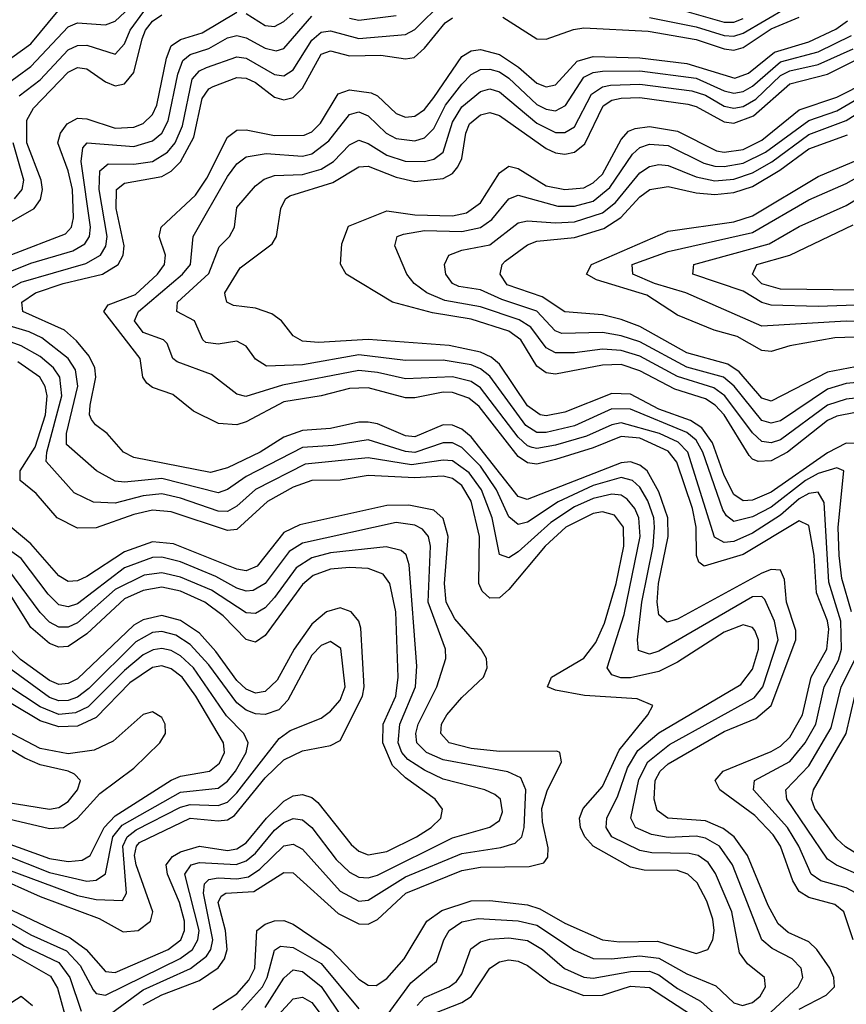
# Model space of a CAD drawing. Header units: inches. Extents: x 990535 to 1117859, y 769386 to 892122.
# Tile 846 of 1056: x 1050567 to 1052330, y 876593 to 878692. Entities that reach past the tile are written whole.
import ezdxf

# ---------------------------------------------------------------- set-up
doc = ezdxf.new("R2010")
doc.units = ezdxf.units.IN
doc.header["$MEASUREMENT"] = 0
doc.layers.add('B0857', color=7, linetype='Continuous')

msp = doc.modelspace()

# ---------------------------------------------------------------- linework, layer by layer
at = {"layer": 'B0857', "color": 5}
for points, elevation in [([(1050531.9, 878550), (1050590, 878592.6), (1050670, 878677.4), (1050690, 878685.8), (1050750, 878681.4), (1050770, 878689.5), (1050842.7, 878757.3)], 3560), ([(1050495, 878090), (1050570, 878132.5), (1050707.8, 878172.2), (1050739.1, 878190), (1050750.7, 878209.3), (1050753.1, 878230), (1050736.4, 878330), (1050737.7, 878370), (1050755, 878385), (1050810, 878384), (1050850, 878390), (1050881.8, 878410), (1050898, 878430), (1050914.2, 878465.8), (1050934.4, 878565.6), (1050950, 878583.5), (1050965.2, 878590), (1051030, 878612.9), (1051050, 878610.3), (1051110, 878575.7), (1051130, 878572.3), (1051150, 878585.5), (1051190, 878648.6), (1051210, 878665.9), (1051230, 878668.3), (1051290, 878652.2), (1051390, 878661), (1051410, 878671.4), (1051470, 878731.2)], 3440), ([(1050000, 878153.9), (1050003, 878157), (1050025.3, 878194.7), (1050047.5, 878210), (1050110, 878222.9), (1050190, 878226.7), (1050230, 878240.9), (1050310, 878281.9), (1050390, 878286.7), (1050410, 878294.2), (1050432.2, 878310), (1050475.9, 878350), (1050490.1, 878369.9), (1050494.4, 878385.6), (1050494.1, 878425.9), (1050480.3, 878510), (1050486.8, 878553.2), (1050513.6, 878586.4), (1050590, 878640.9), (1050648.8, 878711.2)], 3580), ([(1050550, 878191.6), (1050664.4, 878235.6), (1050676.9, 878250), (1050681.6, 878270), (1050679.1, 878330), (1050670.3, 878370), (1050648.1, 878430), (1050653.7, 878450), (1050667.9, 878470), (1050690, 878482.1), (1050710, 878481), (1050770, 878461.1), (1050810, 878462.8), (1050830, 878471.1), (1050849.8, 878490.2), (1050858.9, 878510), (1050879.6, 878610), (1050890, 878636.4), (1050910, 878649.8), (1050956, 878664), (1051030, 878708.5)], 3480), ([(1050565.7, 878530), (1050610, 878563.8), (1050670, 878628.2), (1050690, 878637.6), (1050710, 878638.3), (1050770, 878618.8), (1050790, 878640.7), (1050802.2, 878670), (1050831.1, 878710)], 3540), ([(1051910, 878696.9), (1052010, 878677.2), (1052070, 878658.3), (1052090, 878657.1), (1052110, 878663.7), (1052202.5, 878717.5)], 3440), ([(1051930, 878726.5), (1052070, 878687.1), (1052090, 878687), (1052110, 878694.6)], 3460), ([(1050450, 878206.1), (1050597.3, 878290), (1050611.1, 878308.9), (1050615.1, 878330), (1050612.7, 878350), (1050581.6, 878430), (1050581.9, 878478.1), (1050596.3, 878503.7), (1050670, 878580.4), (1050690, 878590), (1050710, 878587.7), (1050750, 878559.8), (1050770, 878551.5), (1050790, 878555.5), (1050810, 878579.9), (1050828.2, 878651.8), (1050835.2, 878670), (1050850, 878689.4), (1050870, 878702.5)], 3520), ([(1050550, 878156.6), (1050590, 878173.4), (1050680.3, 878199.7), (1050705.5, 878214.5), (1050715.3, 878230), (1050717.9, 878250), (1050697.7, 878390), (1050701.2, 878418.8), (1050710.5, 878429.5), (1050810, 878421.9), (1050850, 878433.7), (1050869.5, 878450.5), (1050883.7, 878476.3), (1050903.8, 878576.2), (1050914.6, 878605.4), (1050930, 878618), (1050970, 878630.8), (1051010, 878653.6), (1051030, 878658.3), (1051050, 878653.3), (1051090, 878631.7), (1051113.8, 878626.2), (1051130, 878631), (1051190, 878700.1)], 3460), ([(1052230, 876582.6), (1052287.4, 876612.6), (1052305.2, 876630), (1052303.8, 876650), (1052294.9, 876670), (1052267.4, 876710), (1052250, 876725.7), (1052206.2, 876746.2), (1052184.6, 876764.6), (1052163.6, 876803.6), (1052119.5, 876910), (1052090.9, 876950), (1052067.8, 876967.8), (1052030, 876984.1), (1051949.1, 876990), (1051926.4, 877006.4), (1051920.2, 877030), (1051922.6, 877070), (1051933.4, 877090), (1051950, 877105.7), (1052070, 877174.4), (1052137.5, 877202.5), (1052170.2, 877230), (1052222.3, 877370), (1052222.6, 877390), (1052202.7, 877450), (1052198.6, 877498.6), (1052190, 877518.7), (1052170, 877520.1), (1052150, 877512.1), (1051970, 877413.8), (1051947.9, 877407.9), (1051930, 877423.2), (1051926.6, 877450), (1051929.7, 877490), (1051950.3, 877590), (1051949.1, 877630), (1051930, 877685.6), (1051905.6, 877730), (1051890, 877742.5), (1051870, 877749.4), (1051850, 877747.7), (1051649.2, 877669.2), (1051630, 877675.6), (1051530, 877802.6), (1051510, 877819.1), (1051490, 877827.9), (1051470, 877828.3), (1051410, 877803.1), (1051390, 877805.3), (1051330, 877830.3), (1051310, 877834.4), (1051290, 877834.3), (1051230, 877820.4), (1051170, 877816), (1051130, 877802.4), (1051079.4, 877770), (1051010, 877736.6), (1050973.5, 877726.5), (1050810, 877758.7), (1050788.2, 877770), (1050753.1, 877810), (1050728.1, 877828.1), (1050719.7, 877839.7), (1050715.6, 877850), (1050717.1, 877870), (1050729.2, 877930), (1050727.1, 877950), (1050714.7, 877974.7), (1050687.7, 878007.7), (1050662.1, 878030), (1050573.6, 878070), (1050570.9, 878090), (1050600.6, 878110), (1050659.3, 878130), (1050743.2, 878150), (1050776.4, 878170), (1050787.5, 878190), (1050789.4, 878210), (1050772.2, 878290), (1050773, 878330), (1050790, 878343.9), (1050870, 878357.8), (1050890, 878369.4), (1050910, 878389.3), (1050938.3, 878441.7), (1050955.8, 878524.3), (1050970, 878544.9), (1050979.3, 878550), (1051030, 878568.7), (1051050, 878567.7), (1051070, 878558.2), (1051110, 878527), (1051130, 878521.5), (1051150, 878526.3), (1051170, 878546.1), (1051210, 878618.7), (1051230, 878626.2), (1051270, 878615), (1051336.8, 878616.8), (1051390, 878608.6), (1051408, 878612), (1051430, 878631.4), (1051474.5, 878685.5), (1051490, 878696.6)], 3420), ([(1052345.1, 876730), (1052324.9, 876790), (1052305.7, 876805.7), (1052250, 876820.5), (1052230, 876833.5), (1052216.2, 876856.2), (1052189.7, 876929.7), (1052174.4, 876954.4), (1052135.2, 876995.2), (1052060.1, 877050), (1052050.7, 877070), (1052067.6, 877090), (1052170, 877132), (1052190, 877143.4), (1052210, 877162.6), (1052236.5, 877210), (1052255.6, 877290), (1052288.9, 877350), (1052292.8, 877392.8), (1052290, 877410.8), (1052266.7, 877470), (1052261.7, 877550), (1052250, 877614), (1052230, 877624), (1052110, 877552.1), (1052027.2, 877527.2), (1052015.3, 877535.3), (1052010.9, 877550), (1052010.1, 877609.9), (1052002.3, 877650), (1051968.9, 877748.9), (1051950, 877772.1), (1051890, 877800), (1051850, 877803.8), (1051790, 877779.3), (1051710, 877754.8), (1051670, 877744.5), (1051650, 877747.1), (1051630, 877760.6), (1051547.2, 877867.2), (1051525.2, 877885.2), (1051490, 877897.3), (1051470, 877898.3), (1051410, 877885.9), (1051390, 877886), (1051310, 877907.6), (1051270, 877905.9), (1051210, 877890), (1051130, 877877.7), (1051050, 877834.5), (1051030, 877828.1), (1050991.1, 877831.1), (1050937.5, 877857.5), (1050893.4, 877893.4), (1050850, 877908.2), (1050837.5, 877917.5), (1050829.2, 877930), (1050823.6, 877970), (1050746.2, 878070), (1050755.4, 878084.6), (1050813.7, 878106.3), (1050860.8, 878150), (1050875.3, 878170), (1050877.7, 878190), (1050864.2, 878230), (1050868.7, 878250), (1050941.9, 878318.1), (1050965.8, 878354.2), (1051010, 878442), (1051030, 878456.6), (1051050, 878457.6), (1051110, 878445.7), (1051173.8, 878446.2), (1051190, 878453.3), (1051208.7, 878471.3), (1051245.8, 878534.2), (1051270, 878543), (1051316.2, 878536.2), (1051330.1, 878530), (1051370, 878492.4), (1051390, 878484.5), (1051410, 878486.7), (1051430, 878501), (1051450, 878526.2), (1051510, 878613.9), (1051530, 878625.8), (1051550, 878628.6), (1051590, 878617.8), (1051630.9, 878590.9), (1051670, 878557.3), (1051690, 878549.1), (1051710, 878553.3), (1051756.3, 878603.7), (1051790, 878613.8), (1051890, 878611.3), (1051990, 878598.7), (1052092.6, 878567.4), (1052121.6, 878578.4), (1052177.3, 878622.7), (1052250, 878645), (1052308.1, 878671.9), (1052332.5, 878690)], 3380), ([(1051050, 878705.3), (1051090, 878679.6), (1051110, 878678.1), (1051130, 878688.2), (1051150, 878705.9)], 3480), ([(1051270, 878695.5), (1051290, 878691.4), (1051370, 878701.4)], 3460), ([(1051597.6, 878697.6), (1051670, 878651.6), (1051690, 878650.5), (1051748.5, 878671.5), (1051770, 878674.6), (1051907.7, 878667.7), (1052010, 878650.3), (1052070, 878629.9), (1052090, 878627.5), (1052110, 878633.2), (1052170, 878673.1), (1052230, 878697.7)], 3420), ([(1052350, 876830.2), (1052330, 876841.4), (1052276.1, 876856.1), (1052255.6, 876870), (1052228.8, 876930), (1052204.8, 876970), (1052132.3, 877050), (1052134.3, 877070), (1052210, 877110.8), (1052242.8, 877150), (1052264.9, 877190), (1052282.9, 877270), (1052313.5, 877326.5), (1052320.2, 877350), (1052318.3, 877410), (1052292.8, 877492.8), (1052283, 877663), (1052270, 877684.8), (1052250, 877682.2), (1052230, 877670.6), (1052190, 877635.6), (1052130, 877597.6), (1052090, 877579.6), (1052070, 877577.7), (1052049.1, 877589.1), (1051992.4, 877770), (1051971.6, 877791.6), (1051931.9, 877810), (1051850, 877832.5), (1051830, 877828.5), (1051776.1, 877803.9), (1051710, 877784.7), (1051670, 877777.7), (1051660.3, 877780.3), (1051650, 877783.3), (1051630, 877802), (1051550, 877907.6), (1051530, 877920.8), (1051490, 877931), (1051390, 877926.7), (1051330, 877940.1), (1051290, 877944), (1051127.2, 877912.8), (1051048.8, 877888.8), (1051030, 877893.8), (1050975.6, 877935.6), (1050902.6, 877962.6), (1050893.5, 877970), (1050881.5, 878001.5), (1050873.2, 878010), (1050830, 878025.4), (1050811.6, 878050), (1050820.1, 878070), (1050914, 878150), (1050930.8, 878170), (1050936.6, 878230), (1051010, 878358.2), (1051030, 878385.1), (1051050, 878399.9), (1051092.7, 878407.3), (1051170, 878401.5), (1051190, 878406.3), (1051226.1, 878433.9), (1051270, 878490.4), (1051290, 878495.7), (1051310, 878487.3), (1051348.2, 878450), (1051370, 878438.9), (1051410, 878434.2), (1051430, 878440.2), (1051450, 878460.3), (1051475.1, 878510), (1051510, 878554.8), (1051530, 878575.7), (1051550, 878586.2), (1051570, 878587.1), (1051590, 878580.8), (1051610, 878567.9), (1051670, 878511.6), (1051690, 878501.5), (1051710, 878498.3), (1051731, 878509), (1051770.4, 878569.6), (1051790, 878579.7), (1051810, 878582.5), (1051890, 878582.9), (1052010, 878567.8), (1052070, 878540.6), (1052090, 878535.9), (1052110, 878539.1), (1052130, 878550.2), (1052190, 878602.1), (1052270, 878624.1), (1052341.5, 878658.5)], 3360), ([(1052341.2, 877430), (1052320.8, 877500.8), (1052314.9, 877550), (1052313.1, 877610), (1052324.7, 877730), (1052310, 877736.7), (1052270, 877724.7), (1052243.2, 877710), (1052170, 877653.2), (1052130, 877632), (1052090, 877622.4), (1052074.4, 877634.4), (1052067, 877647), (1052024, 877770), (1052010, 877795.4), (1051990, 877812.4), (1051870, 877861.5), (1051830, 877862.2), (1051750, 877826.5), (1051690, 877811.8), (1051670, 877812), (1051646.8, 877826.8), (1051570, 877932.2), (1051550, 877948), (1051530, 877956.5), (1051470, 877966.3), (1051390, 877965.8), (1051290, 877978), (1051170, 877956.2), (1051093.5, 877953.5), (1051070, 877968.2), (1051050, 877996.5), (1051030, 878006.7), (1050990, 878000.6), (1050964, 878004), (1050957.3, 878010), (1050939.2, 878050), (1050901.8, 878070), (1050903.1, 878090), (1050970, 878150.9), (1050991.9, 878208.1), (1051014.5, 878230), (1051025, 878250), (1051030, 878291.6), (1051070, 878337.7), (1051088, 878352), (1051110, 878360.3), (1051170, 878362.3), (1051210, 878373.5), (1051236.4, 878390), (1051270, 878425.1), (1051290, 878435.1), (1051310, 878428.5), (1051350, 878403.4), (1051389.1, 878390.9), (1051430, 878389.6), (1051450, 878395.2), (1051470, 878410.1), (1051490, 878474.1), (1051510, 878506.6), (1051550, 878539.4), (1051570, 878545), (1051590, 878538.2), (1051670, 878471.4), (1051710, 878451.9), (1051730, 878451.6), (1051750, 878464.1), (1051786.7, 878533.3), (1051810, 878549.1), (1051827.2, 878552.8), (1051890, 878555.1), (1052000.6, 878540.6), (1052030, 878531.6), (1052070, 878507.8), (1052090, 878503.8), (1052110, 878507.5), (1052136.9, 878523.1), (1052190, 878573.2), (1052210, 878583.4), (1052270, 878596.4), (1052344.9, 878630)], 3340), ([(1052367.6, 877787.6), (1052330, 877789.4), (1052290, 877768.9), (1052170, 877684.6), (1052130, 877667.7), (1052110, 877666), (1052090, 877680.1), (1052070, 877720.7), (1052044.8, 877790), (1052022, 877822), (1051997.7, 877837.7), (1051930, 877861.9), (1051870, 877894.1), (1051830, 877895.4), (1051730, 877855.2), (1051690, 877847.3), (1051677.1, 877850), (1051650, 877869), (1051590, 877957.5), (1051572.7, 877972.7), (1051550, 877983.6), (1051482.6, 877997.4), (1051310, 878010.7), (1051204, 878004), (1051170, 878006.8), (1051150, 878018.5), (1051125.3, 878050), (1051104.8, 878064.8), (1051070, 878077.2), (1051022.9, 878082.9), (1051008.4, 878090), (1051004.7, 878104.7), (1051004.1, 878110), (1051036.8, 878163.2), (1051105.6, 878214.4), (1051114.5, 878230), (1051123.9, 878290), (1051133.4, 878310), (1051143, 878317), (1051234.8, 878345.2), (1051290, 878378.2), (1051310, 878379.8), (1051370, 878356.3), (1051410, 878347.1), (1051470, 878353.5), (1051490, 878364.6), (1051501.4, 878378.6), (1051510, 878396.1), (1051518.4, 878450), (1051526.5, 878470), (1051550, 878489.2), (1051570, 878494.1), (1051590, 878488.1), (1051690, 878417.8), (1051710, 878408.7), (1051730, 878405.9), (1051750.1, 878409.9), (1051772.5, 878427.5), (1051811.6, 878508.4), (1051830, 878520.4), (1051850, 878525.2), (1051890, 878526.5), (1051992, 878512), (1052010, 878507.1), (1052070, 878474.2), (1052090, 878471.6), (1052132.4, 878487.6), (1052210, 878555.6), (1052290, 878576.1), (1052392.8, 878627.2)], 3320), ([(1052350, 877854.6), (1052310, 877846.7), (1052290, 877837.4), (1052204.5, 877770), (1052170, 877752), (1052142.4, 877750), (1052130, 877754.9), (1052123.2, 877763.2), (1052069.4, 877850), (1052050.6, 877870.6), (1052030, 877883.8), (1051964.7, 877904.7), (1051890, 877943.8), (1051850, 877956.8), (1051810, 877955.7), (1051710, 877936.5), (1051690, 877939.6), (1051670, 877953.8), (1051635.8, 878010), (1051610, 878027.9), (1051530, 878053.7), (1051447.3, 878067.3), (1051362.2, 878090), (1051262.9, 878150), (1051251, 878171), (1051254.2, 878214.2), (1051268, 878252), (1051350, 878284.6), (1051410, 878276), (1051490, 878274.3), (1051519.6, 878280.4), (1051550, 878301.7), (1051590, 878365.5), (1051610, 878379.7), (1051630, 878375.2), (1051690, 878338.1), (1051730, 878330), (1051770, 878334.1), (1051790, 878344.1), (1051810, 878362.9), (1051850, 878436.8), (1051865.6, 878454.4), (1051879.5, 878460.5), (1051910, 878464.3), (1051970, 878454.6), (1052053, 878413), (1052070, 878409.9), (1052110, 878415.5), (1052150, 878435.4), (1052230, 878500.2), (1052310, 878527.4), (1052510, 878628.1)], 3280), ([(1052370, 877887.2), (1052330, 877883.1), (1052290, 877870), (1052190, 877796.5), (1052170, 877789.8), (1052150, 877792.9), (1052130, 877811.6), (1052070.9, 877890), (1052047.3, 877907.3), (1051970, 877931.5), (1051890, 877974.5), (1051850, 877987.1), (1051810, 877990), (1051750, 877982), (1051710, 877981.8), (1051690, 877992.8), (1051657, 878037), (1051632.2, 878052.2), (1051550, 878079.7), (1051473.7, 878093.7), (1051435.2, 878110), (1051408.5, 878130), (1051392.6, 878150), (1051367.3, 878210), (1051371.8, 878230), (1051385.2, 878234.8), (1051430, 878242.5), (1051510, 878240.7), (1051550, 878249.2), (1051574, 878266), (1051610, 878310.4), (1051630, 878317.9), (1051715, 878295), (1051750, 878294.6), (1051790, 878305.4), (1051825.7, 878334.3), (1051874.2, 878405.8), (1051890, 878420.1), (1051910, 878426.7), (1051950, 878423.8), (1052026.6, 878386.6), (1052050, 878380), (1052070, 878379), (1052110, 878386.4), (1052157.6, 878410), (1052250, 878477.2), (1052310, 878497.9), (1052370, 878533.1)], 3260), ([(1052370, 877919.9), (1052330, 877916.2), (1052290, 877904.6), (1052190, 877837.1), (1052170, 877831.7), (1052150, 877838), (1052090.8, 877910.8), (1052067.9, 877930), (1051990, 877951.6), (1051890, 878005.1), (1051850, 878018.4), (1051810, 878025.3), (1051723.3, 878023.3), (1051709.1, 878029.1), (1051670, 878070.5), (1051595.4, 878095.4), (1051550, 878116), (1051503.7, 878123.7), (1051489.9, 878130), (1051475.6, 878150), (1051473.2, 878170), (1051482, 878190), (1051510, 878200.8), (1051570, 878212.5), (1051630, 878258.8), (1051650, 878263.6), (1051710, 878259.2), (1051750, 878261.4), (1051810, 878280.5), (1051837.5, 878302.5), (1051890, 878365.6), (1051910, 878378.9), (1051930, 878383.2), (1051950, 878381.3), (1052010, 878357), (1052050, 878348.7), (1052090, 878352.5), (1052130, 878365.5), (1052171, 878389), (1052250, 878447.3), (1052330, 878477.3), (1052390, 878515.1)], 3240), ([(1052350, 877951.9), (1052290, 877941), (1052170, 877879.2), (1052150, 877885.1), (1052101.6, 877941.6), (1052077.8, 877957.8), (1051990, 877981.7), (1051890, 878038.2), (1051850, 878053.1), (1051810, 878063), (1051730, 878069.7), (1051681.5, 878101.4), (1051606.9, 878126.9), (1051591.6, 878150), (1051595.9, 878170), (1051602.6, 878177.4), (1051650, 878212.1), (1051670, 878219.8), (1051750, 878228.2), (1051812.8, 878247.2), (1051849.5, 878270.5), (1051890, 878314.9), (1051911.3, 878330), (1051950, 878336.7), (1052010, 878323), (1052050, 878319.2), (1052090, 878323.8), (1052130, 878336.7), (1052188.6, 878371.4), (1052250, 878416.9), (1052333.1, 878446.9)], 3220), ([(1050555.3, 878310), (1050571.9, 878330), (1050575.2, 878350), (1050553, 878430)], 3540), ([(1052406.3, 878046.3), (1052330, 878049.3), (1052150, 878038.7), (1051988, 878110), (1051920.7, 878130), (1051874.5, 878150), (1051873.5, 878170), (1051950, 878197.8), (1052130, 878238.6), (1052250, 878307.9), (1052330, 878342.7), (1052470, 878421.9)], 3160), ([(1052370, 878015.9), (1052306, 878014), (1052210, 877996.8), (1052170, 877984.8), (1052150, 877987), (1052097.1, 878017.1), (1052048.3, 878030), (1051970, 878062), (1051904.7, 878104.7), (1051797.5, 878137.5), (1051776.2, 878150), (1051786.9, 878170), (1051950, 878241.4), (1052090, 878261), (1052130, 878274.3), (1052270, 878358), (1052370, 878400.2)], 3180), ([(1052350, 878083.9), (1052270, 878080.7), (1052170, 878083.6), (1052150, 878089.5), (1052110, 878113.5), (1052002.6, 878150), (1052004.7, 878170), (1052165.8, 878214.2), (1052230, 878251.3), (1052330, 878295.9), (1052488.3, 878391.7)], 3140), ([(1052470, 878113.9), (1052190, 878117.9), (1052150, 878128.9), (1052130.3, 878150), (1052139.4, 878170), (1052210, 878190.3), (1052344.8, 878255.2)], 3120), ([(1051350.5, 876569.5), (1051401.4, 876638.6), (1051455.6, 876684.4), (1051471.2, 876730), (1051482.9, 876750), (1051510, 876768.4), (1051544.5, 876775.5), (1051630, 876771), (1051670, 876761.5), (1051750, 876707.9), (1051790, 876690.7), (1051829.5, 876689.5), (1051890, 876696), (1051930, 876691.1), (1051990, 876657.5), (1052051.9, 876631.9), (1052090, 876596), (1052109, 876590), (1052130, 876596.7), (1052146.3, 876610), (1052157.9, 876630), (1052155.6, 876650), (1052119.1, 876679.1), (1052102.6, 876702.6), (1052086.1, 876790), (1052051.5, 876871.5), (1052035.4, 876895.4), (1052013.9, 876910), (1051994.7, 876914.7), (1051915.5, 876915.5), (1051890, 876920.6), (1051830.3, 876950), (1051817.8, 876970), (1051819.1, 876990), (1051843, 877037), (1051863.2, 877096.8), (1051885.8, 877134.2), (1051930, 877171.6), (1052105.5, 877274.5), (1052130, 877307.1), (1052143, 877350), (1052143.1, 877370), (1052135, 877390), (1052130, 877396.2), (1052110, 877402.1), (1052070, 877386.3), (1051970, 877322.2), (1051930, 877302.5), (1051870, 877288.7), (1051848.9, 877288.9), (1051830, 877295), (1051820.3, 877310), (1051856.3, 877423.7), (1051890.6, 877590), (1051887.4, 877630), (1051878.9, 877650), (1051863, 877670), (1051850, 877678.4), (1051830, 877680.8), (1051790, 877671.2), (1051750, 877653.4), (1051699.6, 877620.4), (1051630, 877557.4), (1051610, 877544.9), (1051590, 877551.8), (1051574.6, 877630), (1051551.6, 877690), (1051525.8, 877725.8), (1051490, 877751.3), (1051470, 877752.8), (1051402.8, 877742.8), (1051310, 877757.7), (1051175.6, 877744.4), (1051070, 877690.4), (1051030, 877655.1), (1051010, 877643.9), (1050990, 877644), (1050910, 877672), (1050870, 877681.1), (1050830, 877677.2), (1050770, 877661.7), (1050723.8, 877663.8), (1050683.1, 877683.1), (1050623.4, 877750), (1050624.7, 877770), (1050656.2, 877890), (1050652.3, 877930), (1050638.9, 877950), (1050610, 877974.1), (1050570, 877996.7), (1050422.6, 878050)], 3460), ([(1052150, 876558.4), (1052227.2, 876630), (1052237.4, 876650), (1052233.8, 876670), (1052214.6, 876690), (1052172, 876712), (1052150.2, 876730.2), (1052087.4, 876890), (1052059.8, 876930), (1052030, 876947.3), (1052010, 876951.6), (1051950, 876948.6), (1051914.7, 876954.7), (1051880.7, 876970), (1051870.2, 876990), (1051887.8, 877072.2), (1051906.6, 877110), (1051952.9, 877147.1), (1052134, 877246), (1052152.3, 877270), (1052184.9, 877370), (1052176.9, 877410), (1052156.1, 877456.1), (1052150, 877462.5), (1052130, 877461.6), (1051930, 877345.6), (1051910, 877339.5), (1051887.1, 877347.1), (1051884.4, 877370), (1051894.2, 877450), (1051918.2, 877570), (1051921.3, 877610), (1051919.4, 877630), (1051906.7, 877666.7), (1051890, 877695.4), (1051874.2, 877710), (1051850, 877716), (1051790, 877699.1), (1051715.6, 877664.4), (1051650, 877621.2), (1051630, 877615.6), (1051610, 877632.3), (1051584.2, 877690), (1051550, 877740.1), (1051510, 877779.9), (1051490, 877790.2), (1051470, 877790), (1051410, 877769.7), (1051390, 877771.7), (1051310, 877796.2), (1051235.5, 877784.5), (1051170, 877780.1), (1051050, 877718.4), (1051010, 877690.2), (1050990, 877683.4), (1050870, 877713.9), (1050790, 877706.1), (1050770, 877708.6), (1050730.4, 877730), (1050666.8, 877786.8), (1050666.2, 877810), (1050690.9, 877910.9), (1050685.8, 877945.8), (1050669.7, 877969.7), (1050613.9, 878013.9), (1050586.5, 878026.5), (1050508.2, 878050)], 3440), ([(1050978.6, 876581.4), (1051030, 876615), (1051055.7, 876644.3), (1051068.1, 876670), (1051072.8, 876750), (1051090, 876763.9), (1051110, 876770.9), (1051130, 876771.3), (1051150, 876763.6), (1051230, 876709.6), (1051290, 876646.2), (1051310, 876633.3), (1051327.1, 876632.9), (1051350, 876647.8), (1051386.8, 876690), (1051435, 876770), (1051467.5, 876792.5), (1051530, 876813.6), (1051570, 876813.8), (1051650, 876804.7), (1051676.3, 876796.3), (1051730, 876765.8), (1051810, 876730), (1051846.1, 876726.1), (1051927.6, 876727.6), (1052010, 876701.1), (1052035, 876710), (1052045.3, 876730), (1052048, 876750), (1052045.4, 876774.6), (1052032.9, 876812.9), (1052011.8, 876851.8), (1051992.3, 876870), (1051970, 876878.1), (1051898.8, 876878.8), (1051870, 876885.5), (1051790, 876929.7), (1051772.3, 876950), (1051762.8, 876970), (1051761.1, 876990), (1051769.1, 877010), (1051810, 877057.4), (1051845.4, 877134.6), (1051907.1, 877210), (1051917.8, 877230), (1051884.2, 877244.2), (1051771.6, 877251.6), (1051710, 877262.5), (1051692.4, 877270), (1051701.1, 877290), (1051770, 877331.1), (1051795.6, 877364.4), (1051814.6, 877405.4), (1051839.2, 877490), (1051855.8, 877570), (1051854.6, 877610), (1051836, 877636), (1051810, 877642.9), (1051790, 877639.3), (1051731.6, 877610), (1051687.5, 877570), (1051610, 877477.6), (1051590, 877459.3), (1051570, 877458.6), (1051553.5, 877473.5), (1051546, 877490), (1051547.8, 877590), (1051530, 877665.5), (1051510, 877698.8), (1051490, 877713.9), (1051470, 877719), (1051410, 877715.5), (1051310, 877720.3), (1051250, 877710.5), (1051190, 877709.5), (1051150, 877695.2), (1051095.2, 877664.8), (1051030, 877605), (1051010, 877603.2), (1050890, 877643.2), (1050850, 877646.7), (1050810, 877637.5), (1050730, 877608.5), (1050690, 877607.8), (1050646.7, 877630), (1050601.8, 877681.8), (1050567.9, 877710), (1050567.3, 877730), (1050599.3, 877780.7), (1050622, 877850), (1050625.3, 877890), (1050621.1, 877910), (1050609.7, 877929.7), (1050562.8, 877962.8)], 3480), ([(1050830, 876591.6), (1050870, 876612.8), (1050950, 876643.8), (1050990, 876670.6), (1051003.6, 876690), (1051009.5, 876710), (1051005.8, 876750), (1050990, 876810), (1050996.3, 876823.7), (1051006.2, 876830), (1051066.5, 876833.5), (1051130, 876873.5), (1051150, 876872.8), (1051246.1, 876786.1), (1051290, 876764.4), (1051310, 876763.4), (1051330, 876773.8), (1051390.6, 876830), (1051510, 876878), (1051550, 876885), (1051653.3, 876886.7), (1051685.2, 876894.8), (1051693.5, 876906.5), (1051693.9, 876926.1), (1051681.8, 876981.8), (1051680.7, 877010), (1051691.8, 877048.2), (1051722.5, 877110), (1051718.7, 877130), (1051712.9, 877132.9), (1051590, 877132.2), (1051530, 877138.1), (1051482.7, 877150), (1051465, 877170), (1051466.4, 877190), (1051478.2, 877210), (1051510, 877247), (1051556.5, 877290), (1051564.3, 877310), (1051562.6, 877330), (1051551.5, 877350), (1051494.8, 877414.8), (1051476.8, 877450), (1051472.9, 877490), (1051481, 877590), (1051470, 877629), (1051450, 877646.2), (1051396.8, 877656.8), (1051350, 877656.2), (1051164.6, 877615.4), (1051130, 877598.7), (1051073, 877527), (1051050, 877517), (1051030, 877520.3), (1050894.5, 877574.5), (1050850, 877578.9), (1050790, 877557.9), (1050710, 877504.9), (1050690, 877495.7), (1050670, 877494.7), (1050650, 877506.7), (1050590, 877574.5), (1050483.4, 877663.4)], 3520), ([(1050750, 876564.7), (1050830, 876623.6), (1050930.7, 876669.3), (1050964.9, 876695.1), (1050974.5, 876710), (1050978.8, 876730), (1050958.7, 876830), (1050960.6, 876850), (1050970, 876859), (1050990, 876862.4), (1051030, 876860), (1051055.1, 876864.9), (1051079.3, 876880.7), (1051130, 876930.6), (1051150, 876934.3), (1051170, 876923.8), (1051250, 876833.7), (1051290, 876812.9), (1051310, 876815.1), (1051390, 876864.4), (1051510, 876914.7), (1051593.2, 876926.8), (1051623.9, 876936.1), (1051637.7, 876950), (1051643, 876970), (1051646.4, 877050), (1051635.7, 877075.7), (1051608.3, 877088.3), (1051470, 877113.9), (1051434.4, 877130), (1051414.2, 877150), (1051411.8, 877170), (1051416.5, 877190), (1051456.6, 877270), (1051475.6, 877330), (1051475.3, 877350), (1051437.8, 877450), (1051442.9, 877570), (1051438.5, 877590), (1051426.1, 877606.1), (1051410, 877614.7), (1051370, 877619.8), (1051170, 877576), (1051141.5, 877558.5), (1051090, 877490), (1051064.7, 877475.3), (1051050, 877473.8), (1051030, 877480.2), (1050985.1, 877505.1), (1050910, 877536), (1050870, 877546.1), (1050850, 877545.3), (1050790, 877523.4), (1050690, 877447), (1050670, 877440), (1050650, 877444.7), (1050627.5, 877467.5), (1050570, 877543.7), (1050472.6, 877612.6)], 3540), ([(1050530, 876775.6), (1050590, 876741), (1050666.5, 876706.5), (1050695.6, 876675.6), (1050723.3, 876623.3), (1050730, 876615.8), (1050750, 876612.3), (1050909.3, 876690.7), (1050935.1, 876710), (1050946.7, 876730), (1050949.2, 876750), (1050918.8, 876870), (1050932.7, 876890), (1050950, 876895.4), (1051028.8, 876891.2), (1051050, 876898.4), (1051070, 876915), (1051110, 876963.8), (1051130, 876980.4), (1051150, 876988.7), (1051170, 876985.9), (1051189.7, 876969.7), (1051241.5, 876901.5), (1051270, 876874.2), (1051290, 876864.2), (1051310, 876862.7), (1051330, 876868.1), (1051490, 876947.5), (1051570, 876970.5), (1051590, 876984.6), (1051596.8, 877003.2), (1051592.7, 877030), (1051580.1, 877040.1), (1051559.3, 877050), (1051470, 877073.1), (1051430, 877091.9), (1051394.7, 877114.7), (1051382.1, 877130), (1051374, 877150), (1051377.9, 877190), (1051410.8, 877270), (1051414, 877314), (1051397.5, 877530), (1051391.3, 877551.3), (1051380.7, 877560.7), (1051348.5, 877568.5), (1051230, 877555.7), (1051190, 877545), (1051156.7, 877523.3), (1051110, 877460.2), (1051090, 877438.3), (1051070, 877426), (1051050, 877427.6), (1050975.7, 877475.7), (1050910, 877503.7), (1050870, 877512.8), (1050832, 877508), (1050770, 877477.6), (1050690, 877406.4), (1050670, 877397.1), (1050650, 877397), (1050630, 877407.8), (1050610, 877428.2), (1050541.4, 877521.4)], 3560), ([(1050510, 876811.8), (1050674.4, 876734.4), (1050708.1, 876710), (1050750, 876663), (1050770, 876660.6), (1050883.5, 876710), (1050910.2, 876730), (1050918.2, 876750), (1050918.2, 876770), (1050907.9, 876810), (1050881.7, 876870), (1050879.3, 876890), (1050892.3, 876907.7), (1050910, 876918.2), (1050950, 876929.9), (1051010, 876920.9), (1051030, 876924.5), (1051050, 876937), (1051093.5, 876990), (1051130, 877025.6), (1051150, 877037.1), (1051170, 877040.5), (1051190, 877033.6), (1051202.8, 877022.8), (1051273.8, 876933.8), (1051290, 876919.4), (1051310, 876911.8), (1051350, 876918.7), (1051413.3, 876950), (1051444.3, 876970), (1051464.9, 876990), (1051468.7, 877008.7), (1051452.8, 877030), (1051390, 877075.8), (1051362, 877102), (1051341.2, 877150), (1051342.4, 877190), (1051369.3, 877250), (1051374.3, 877290), (1051368.9, 877430), (1051356.5, 877490), (1051342.3, 877510), (1051310, 877521.8), (1051270, 877524.1), (1051230, 877520.6), (1051192.9, 877507.1), (1051170, 877488.1), (1051090, 877379.5), (1051070, 877365.3), (1051050, 877370.8), (1051000.9, 877420.9), (1050961.4, 877450), (1050910, 877473.8), (1050870, 877482), (1050830, 877475.5), (1050790, 877457.4), (1050710, 877382.5), (1050670, 877355.4), (1050650, 877354.1), (1050630, 877362.4), (1050590, 877396.5), (1050546.6, 877466.6)], 3580), ([(1050508, 876868), (1050610, 876822.5), (1050735.9, 876775.9), (1050787.2, 876747.2), (1050819.6, 876750), (1050845.8, 876770), (1050850.8, 876790), (1050815.4, 876890), (1050811.8, 876910), (1050815.6, 876930), (1050822.3, 876937.7), (1050930, 876990), (1050990, 876984), (1051010, 876986.4), (1051024.7, 876995.3), (1051090, 877075.9), (1051130, 877114.1), (1051170, 877133.1), (1051230, 877144.9), (1051250, 877155.3), (1051298.1, 877250), (1051301.8, 877270), (1051294.5, 877394.5), (1051289.9, 877410), (1051273.7, 877430), (1051250, 877438.5), (1051221, 877430), (1051190, 877403.3), (1051152.1, 877350), (1051115.9, 877284.1), (1051090, 877259.7), (1051070, 877256.5), (1051050, 877264.6), (1051030, 877283.4), (1050985.3, 877345.3), (1050950, 877383.9), (1050910, 877411.3), (1050870, 877421.7), (1050830, 877412.9), (1050810, 877400.9), (1050690, 877286.8), (1050670, 877276.5), (1050650, 877274.8), (1050630, 877283.6), (1050568.2, 877328.2), (1050550, 877346.5)], 3620), ([(1050490, 876898.8), (1050690, 876824.5), (1050730, 876816.5), (1050785.6, 876814.4), (1050794.6, 876830), (1050786.6, 876930), (1050796, 876950), (1050815.1, 876964.9), (1050910, 877013.4), (1050930, 877018.8), (1050990, 877016.6), (1051010, 877023.9), (1051030, 877043.7), (1051120.5, 877159.5), (1051143.4, 877176.6), (1051210, 877203.2), (1051230, 877217.8), (1051250, 877241), (1051261.2, 877270), (1051251.5, 877351.5), (1051230, 877366.7), (1051210, 877358.2), (1051190, 877337.4), (1051138.5, 877241.5), (1051119.3, 877220.7), (1051090, 877210.5), (1051070, 877212), (1051050, 877220), (1051030, 877235.5), (1050970, 877316.8), (1050930, 877360.3), (1050899.7, 877379.7), (1050870, 877387.8), (1050850, 877385.7), (1050814.3, 877365.7), (1050713.9, 877266.1), (1050690, 877247.9), (1050670, 877240.3), (1050650, 877239.7), (1050630, 877246.7), (1050530, 877320.2)], 3640), ([(1050530, 876913.6), (1050630, 876873.7), (1050710, 876855.3), (1050730, 876857.5), (1050750, 876871.3), (1050765.5, 876950), (1050785.3, 876974.7), (1050910, 877044.8), (1050990, 877054), (1051010, 877068.4), (1051026.7, 877090), (1051050, 877130), (1051053.9, 877150), (1051044.9, 877170), (1051007.6, 877207.6), (1050937.5, 877310), (1050910, 877335.8), (1050890, 877346.9), (1050870, 877351.4), (1050851.2, 877348.8), (1050830, 877338.2), (1050790, 877304.7), (1050713, 877227), (1050686, 877214), (1050650, 877211.1), (1050610, 877227), (1050511.5, 877291.5)], 3660), ([(1052365.2, 876865.2), (1052309.4, 876889.4), (1052290, 876902.2), (1052203.7, 877030), (1052200.9, 877050), (1052250, 877101.5), (1052298, 877182), (1052319.5, 877270), (1052349.8, 877330)], 3340), ([(1050530, 876939.9), (1050630, 876903.6), (1050670, 876897.6), (1050700, 876900), (1050716.7, 876910), (1050746.9, 876970), (1050770, 876994.6), (1050890, 877070.8), (1050910, 877079.5), (1050971.7, 877090), (1050993.1, 877106.9), (1051003.8, 877130), (1051001.2, 877150), (1050942.7, 877250), (1050913, 877290), (1050890, 877308.2), (1050870, 877314.4), (1050850, 877311.3), (1050801.9, 877278.1), (1050730, 877204), (1050690, 877186), (1050650, 877184.7), (1050610, 877197.3), (1050489.1, 877269.1)], 3680), ([(1052390, 876891), (1052328.4, 876928.4), (1052310, 876945.3), (1052263.2, 877010), (1052256, 877030), (1052259.9, 877050), (1052330.1, 877170), (1052348.7, 877250)], 3320), ([(1050430, 877014.7), (1050630, 876967.4), (1050660.2, 876970), (1050690, 876989.8), (1050737.7, 877042.3), (1050810, 877096.6), (1050865.5, 877150), (1050877.5, 877170), (1050877.2, 877190), (1050870, 877204.7), (1050850, 877216.1), (1050830, 877211.1), (1050766.2, 877153.8), (1050725.6, 877134.4), (1050670, 877127.2), (1050610, 877138.3), (1050470, 877211.3)], 3720), ([(1050410, 877044.1), (1050630, 877008.7), (1050650, 877012.2), (1050670, 877025.1), (1050689.6, 877050), (1050696.3, 877070), (1050683.6, 877083.6), (1050669.7, 877089.7), (1050610, 877103.4), (1050577.5, 877117.5), (1050430, 877204.3)], 3740), ([(1050530, 876745.7), (1050576.6, 876716.6), (1050650, 876681.9), (1050673.7, 876650), (1050698, 876578)], 3540), ([(1051414.7, 876590), (1051430, 876607.1), (1051482.8, 876630), (1051498.5, 876641.5), (1051510, 876657.7), (1051528.9, 876711.1), (1051550, 876726.3), (1051570, 876731.9), (1051610, 876734.2), (1051650, 876728.7), (1051682.3, 876710), (1051729, 876669), (1051770, 876650.5), (1051790, 876648.5), (1051870, 876662.6), (1051910, 876663.1), (1051930, 876655.4), (1051970, 876626.7), (1052019.5, 876599.5), (1052070, 876553.9)], 3440), ([(1050527.7, 876712.3), (1050632.6, 876652.6), (1050647.5, 876627.5), (1050662.6, 876570)], 3520), ([(1051039.9, 876580.1), (1051084.3, 876630), (1051094.7, 876650), (1051110, 876707.9), (1051123, 876717), (1051150, 876713.9), (1051210, 876679.8), (1051290, 876583.4)], 3460), ([(1051450, 876573.3), (1051510, 876596.7), (1051530, 876609.6), (1051570, 876670.1), (1051590, 876683.3), (1051610, 876687.4), (1051630, 876684.8), (1051650, 876675.7), (1051698.9, 876638.9), (1051770, 876611.4), (1051810, 876612.2), (1051870, 876631.3), (1051910, 876628.8), (1052000.2, 876570)], 3420), ([(1051090, 876585.7), (1051130, 876648.8), (1051150, 876666.4), (1051170, 876662.4), (1051210, 876630.8), (1051290, 876512.3)], 3440), ([(1050550, 876597.7), (1050570, 876610.1), (1050593.8, 876590)], 3480), ([(1051076.1, 876523.9), (1051150, 876604.4), (1051170, 876608), (1051190, 876596.9), (1051209.6, 876570)], 3420)]:
    msp.add_lwpolyline(points, dxfattribs=dict(at, elevation=elevation))

doc.saveas('drawing.dxf')
